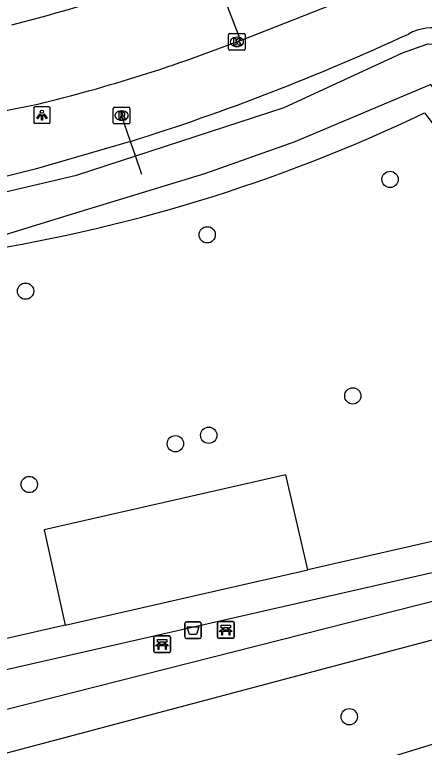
# Model space of a CAD drawing. Extents: x 159053 to 160041, y 380450 to 381422.
# Drawn here: x 159429.48 to 159454.08, y 380821.12 to 380865.08 of the extents above; entities that cross this region are included whole.
import ezdxf

# ---------------------------------------------------------------- set-up
doc = ezdxf.new("R2010")
doc.units = 0
for name, color, linetype in [('IMGEO_Afvalbak', 7, 'Continuous'), ('IMGEO_Bank', 7, 'Continuous'), ('IMGEO_Boom', 7, 'Continuous'), ('IMGEO_Duiker', 7, 'Continuous'), ('IMGEO_Groenvoorziening', 7, 'Continuous'), ('IMGEO_Kolk', 7, 'Continuous'), ('IMGEO_Lichtpunt', 7, 'Continuous'), ('IMGEO_Rijbaan_lokaal_open', 7, 'Continuous'), ('IMGEO_Rioolput', 7, 'Continuous'), ('IMGEO_Voetpad_open', 7, 'Continuous'), ('IMGEO_Waterloop', 7, 'Continuous')]:
    doc.layers.add(name, color=color, linetype=linetype)

msp = doc.modelspace()

# ---------------------------------------------------------------- linework, layer by layer
at = {"layer": 'IMGEO_Afvalbak'}
for p, q in [((159439.691, 380827.746), (159439.691, 380828.546)), ((159439.691, 380828.546), (159439.691, 380827.746)), ((159439.791, 380828.646), (159440.581, 380828.646)), ((159440.581, 380828.646), (159439.791, 380828.646)), ((159440.681, 380828.546), (159440.681, 380827.746)), ((159440.681, 380827.746), (159440.681, 380828.546)), ((159440.581, 380827.646), (159439.791, 380827.646)), ((159439.791, 380827.646), (159440.581, 380827.646))]:
    msp.add_line(p, q, dxfattribs=at)
msp.add_lwpolyline([(159439.834, 380828.36), (159440.538, 380828.36), (159440.389, 380827.89), (159439.983, 380827.89), (159439.834, 380828.36)], dxfattribs=at)
for centre, start, end in [((159439.791, 380828.546), 90, 180), ((159439.791, 380828.546), 90, 180), ((159440.581, 380828.546), 0, 90), ((159440.581, 380828.546), 360, 90), ((159439.791, 380827.746), 180, 270), ((159439.791, 380827.746), 180, 270), ((159440.581, 380827.746), 270, 0), ((159440.581, 380827.746), 270, 0)]:
    msp.add_arc(centre, 0.1, start, end, dxfattribs=at)
at = {"layer": 'IMGEO_Bank'}
for p, q in [((159441.658, 380827.741), (159441.658, 380828.582)), ((159441.658, 380828.582), (159441.658, 380827.741)), ((159441.733, 380828.666), (159442.574, 380828.666)), ((159442.574, 380828.666), (159441.733, 380828.666)), ((159442.658, 380828.591), (159442.658, 380827.75)), ((159442.658, 380827.75), (159442.658, 380828.591)), ((159442.355, 380828.064), (159441.962, 380828.064)), ((159441.967, 380828.172), (159441.967, 380828.278)), ((159442.011, 380828.278), (159442.011, 380828.172)), ((159442.299, 380828.284), (159442.017, 380828.284)), ((159442.017, 380828.166), (159442.299, 380828.166)), ((159442.305, 380828.172), (159442.305, 380828.278)), ((159442.349, 380828.278), (159442.349, 380828.172)), ((159437.834, 380826.884), (159437.834, 380827.725)), ((159437.834, 380827.725), (159437.834, 380826.884)), ((159437.909, 380827.809), (159438.75, 380827.809)), ((159438.75, 380827.809), (159437.909, 380827.809)), ((159438.834, 380827.734), (159438.834, 380826.893)), ((159438.834, 380826.893), (159438.834, 380827.734)), ((159442.583, 380827.666), (159441.742, 380827.666)), ((159441.742, 380827.666), (159442.583, 380827.666)), ((159438.531, 380827.207), (159438.138, 380827.207)), ((159438.143, 380827.315), (159438.143, 380827.421)), ((159438.187, 380827.421), (159438.187, 380827.315)), ((159438.475, 380827.427), (159438.193, 380827.427)), ((159438.193, 380827.309), (159438.475, 380827.309)), ((159438.481, 380827.315), (159438.481, 380827.421)), ((159438.525, 380827.421), (159438.525, 380827.315)), ((159438.759, 380826.809), (159437.918, 380826.809)), ((159437.918, 380826.809), (159438.759, 380826.809))]:
    msp.add_line(p, q, dxfattribs=at)
for points in [[(159441.961, 380828.284), (159441.875, 380828.284), (159441.875, 380828.445), (159442.438, 380828.445), (159442.438, 380828.284), (159442.355, 380828.284)], [(159441.905, 380828.064), (159441.763, 380828.064), (159441.875, 380828.166), (159441.961, 380828.166)], [(159441.955, 380828.057), (159441.955, 380827.85), (159441.912, 380827.85), (159441.912, 380828.057)], [(159442.355, 380828.166), (159442.438, 380828.166), (159442.55, 380828.064), (159442.411, 380828.064)], [(159442.405, 380828.057), (159442.405, 380827.85), (159442.361, 380827.85), (159442.361, 380828.057)], [(159438.137, 380827.427), (159438.051, 380827.427), (159438.051, 380827.588), (159438.614, 380827.588), (159438.614, 380827.427), (159438.531, 380827.427)], [(159438.081, 380827.207), (159437.939, 380827.207), (159438.051, 380827.309), (159438.137, 380827.309)], [(159438.131, 380827.2), (159438.131, 380826.993), (159438.088, 380826.993), (159438.088, 380827.2)], [(159438.531, 380827.309), (159438.614, 380827.309), (159438.726, 380827.207), (159438.587, 380827.207)], [(159438.581, 380827.2), (159438.581, 380826.993), (159438.537, 380826.993), (159438.537, 380827.2)]]:
    msp.add_lwpolyline(points, dxfattribs=at)
for centre, radius, start, end in [((159441.736, 380828.588), 0.0779, 92.4484, 184.2845), ((159441.736, 380828.588), 0.0779, 92.4484, 184.2845), ((159442.58, 380828.588), 0.0779, 2.4484, 94.2845), ((159442.58, 380828.588), 0.0779, 2.4484, 94.2845), ((159441.905, 380828.057), 0.00671, 2.8957, 87.1043), ((159441.962, 380828.057), 0.00671, 92.8957, 177.1043), ((159441.96, 380828.277), 0.00671, 2.8957, 87.1043), ((159441.96, 380828.173), 0.00671, 272.8957, 357.1043), ((159442.017, 380828.277), 0.00671, 92.8957, 177.1043), ((159442.017, 380828.173), 0.00671, 182.8957, 267.1043), ((159442.299, 380828.277), 0.00671, 2.8957, 87.1043), ((159442.299, 380828.173), 0.00671, 272.8957, 357.1043), ((159442.356, 380828.277), 0.00671, 92.8957, 177.1043), ((159442.356, 380828.173), 0.00671, 182.8957, 267.1043), ((159442.354, 380828.057), 0.00671, 2.8957, 87.1043), ((159442.411, 380828.057), 0.00671, 92.8957, 177.1043), ((159437.912, 380827.731), 0.0779, 92.4484, 184.2845), ((159437.912, 380827.731), 0.0779, 92.4484, 184.2845), ((159438.756, 380827.731), 0.0779, 2.4484, 94.2845), ((159438.756, 380827.731), 0.0779, 2.4484, 94.2845), ((159441.736, 380827.744), 0.0779, 182.4484, 274.2845), ((159441.736, 380827.744), 0.0779, 182.4484, 274.2845), ((159442.58, 380827.744), 0.0779, 272.4484, 4.2845), ((159442.58, 380827.744), 0.0779, 272.4484, 4.2845), ((159438.081, 380827.2), 0.00671, 2.8957, 87.1043), ((159438.138, 380827.2), 0.00671, 92.8957, 177.1043), ((159438.136, 380827.42), 0.00671, 2.8957, 87.1043), ((159438.136, 380827.316), 0.00671, 272.8957, 357.1043), ((159438.193, 380827.42), 0.00671, 92.8957, 177.1043), ((159438.193, 380827.316), 0.00671, 182.8957, 267.1043), ((159438.475, 380827.42), 0.00671, 2.8957, 87.1043), ((159438.475, 380827.316), 0.00671, 272.8957, 357.1043), ((159438.532, 380827.42), 0.00671, 92.8957, 177.1043), ((159438.532, 380827.316), 0.00671, 182.8957, 267.1043), ((159438.53, 380827.2), 0.00671, 2.8957, 87.1043), ((159438.587, 380827.2), 0.00671, 92.8957, 177.1043), ((159437.912, 380826.887), 0.0779, 182.4484, 274.2845), ((159437.912, 380826.887), 0.0779, 182.4484, 274.2845), ((159438.756, 380826.887), 0.0779, 272.4484, 4.2845), ((159438.756, 380826.887), 0.0779, 272.4484, 4.2845)]:
    msp.add_arc(centre, radius, start, end, dxfattribs=at)
at = {"layer": 'IMGEO_Boom'}
for centre in [(159452.021, 380855.196), (159441.04, 380851.873), (159430.134, 380848.493), (159449.785, 380842.21), (159441.133, 380839.846), (159439.13, 380839.338), (159430.358, 380836.893), (159449.569, 380822.959)]:
    msp.add_circle(centre, 0.489, dxfattribs=at)
at = {"layer": 'IMGEO_Duiker'}
msp.add_lwpolyline([(159437.124, 380855.502), (159436.742, 380856.604), (159436.44, 380857.476), (159435.904, 380859.025)], dxfattribs=at)
at = {"layer": 'IMGEO_Groenvoorziening'}
for points in [[(159454.08, 380859.19), (159461.737, 380849.19), (159463.308, 380849.351), (159464.167, 380849.439), (159464.961, 380852.448)], [(159436.44, 380857.476), (159430.704, 380855.805), (159424.903, 380854.379)], [(159447.084, 380831.776), (159445.759, 380837.468), (159431.257, 380834.167), (159432.517, 380828.456)], [(159464.306, 380810.051), (159463.622, 380815.563), (159479.337, 380818.54), (159480.253, 380821.97), (159480.656, 380827.608), (159480.043, 380832.917), (159474.253, 380832.328), (159458.258, 380827.171), (159456.373, 380821.858), (159402.648, 380805.353), (159401.611, 380804.823), (159400.53, 380803.747), (159399.93, 380802.675), (159401.342, 380796.428)]]:
    msp.add_lwpolyline(points, dxfattribs=at)
for centre, radius, start, end in [((159454.599, 380861.235), 3.064, 36.1173, 118.8711), ((159394.354, 380991.263), 140.251, 287.46227, 294.77195), ((159412.073, 380947.015), 97.354, 278.4226, 295.56188)]:
    msp.add_arc(centre, radius, start, end, dxfattribs=at)
at = {"layer": 'IMGEO_Kolk'}
for p, q in [((159442.326, 380863.025), (159442.326, 380863.877)), ((159442.401, 380863.951), (159443.253, 380863.951)), ((159442.814, 380863.731), (159442.839, 380863.731)), ((159443.327, 380863.877), (159443.327, 380863.025)), ((159442.837, 380863.171), (159442.812, 380863.171)), ((159443.253, 380862.951), (159442.401, 380862.951))]:
    msp.add_line(p, q, dxfattribs=at)
for points in [[(159442.326, 380863.025), (159442.326, 380863.877)], [(159442.401, 380863.951), (159443.253, 380863.951)], [(159442.647, 380863.651), (159442.77, 380863.651), (159442.77, 380863.5), (159442.9, 380863.651), (159443.064, 380863.651), (159442.918, 380863.5), (159443.071, 380863.251), (159442.919, 380863.251), (159442.834, 380863.415), (159442.77, 380863.348), (159442.77, 380863.251), (159442.647, 380863.251), (159442.647, 380863.651)], [(159443.327, 380863.877), (159443.327, 380863.025)], [(159443.253, 380862.951), (159442.401, 380862.951)]]:
    msp.add_lwpolyline(points, dxfattribs=at)
for centre, start, end in [((159442.403, 380863.875), 91.552, 178.448), ((159442.403, 380863.875), 91.552, 178.448), ((159443.251, 380863.875), 1.552, 88.448), ((159443.251, 380863.875), 1.552, 88.448), ((159442.403, 380863.027), 181.552, 268.448), ((159442.403, 380863.027), 181.552, 268.448), ((159443.251, 380863.027), 271.552, 358.448), ((159443.251, 380863.027), 271.552, 358.448)]:
    msp.add_arc(centre, 0.0765, start, end, dxfattribs=at)
for centre, major_axis, ratio, start_param, end_param in [((159442.813, 380863.451), (-0.387, 0.002), 0.722429, 4.712389, 7.853982), ((159442.838, 380863.451), (-0.39, 0.002), 0.717154, 1.570796, 4.712389)]:
    msp.add_ellipse(centre, major_axis=major_axis, ratio=ratio, start_param=start_param, end_param=end_param, dxfattribs=at)
at = {"layer": 'IMGEO_Lichtpunt'}
for p, q in [((159430.622, 380859.464), (159430.622, 380858.657)), ((159430.622, 380859.464), (159430.622, 380858.657)), ((159431.524, 380859.559), (159430.716, 380859.559)), ((159431.524, 380859.559), (159430.716, 380859.559)), ((159431.618, 380858.657), (159431.618, 380859.464)), ((159431.618, 380858.657), (159431.618, 380859.464)), ((159430.716, 380858.563), (159431.524, 380858.563)), ((159430.716, 380858.563), (159431.524, 380858.563))]:
    msp.add_line(p, q, dxfattribs=at)
for points in [[(159430.996, 380859.128), (159431.035, 380859.1), (159430.847, 380858.838), (159430.809, 380858.865), (159430.996, 380859.128)], [(159431.098, 380859.08), (159431.145, 380859.08), (159431.145, 380858.758), (159431.098, 380858.758), (159431.098, 380859.08)], [(159431.208, 380859.1), (159431.246, 380859.127), (159431.433, 380858.865), (159431.394, 380858.837), (159431.208, 380859.1)]]:
    msp.add_lwpolyline(points, dxfattribs=at)
msp.add_circle((159431.121, 380859.262), 0.0994, dxfattribs=at)
for centre, start, end in [((159430.716, 380859.464), 90, 180), ((159430.716, 380859.464), 90, 180), ((159431.524, 380859.464), 0, 90), ((159431.524, 380859.464), 0, 90), ((159430.716, 380858.657), 180, 270), ((159430.716, 380858.657), 180, 270), ((159431.524, 380858.657), 270, 0), ((159431.524, 380858.657), 270, 360)]:
    msp.add_arc(centre, 0.0946, start, end, dxfattribs=at)
at = {"layer": 'IMGEO_Rijbaan_lokaal_open'}
for points in [[(159441.244, 380868.205), (159443.031, 380863.534)], [(159443.031, 380863.534), (159454.503, 380868.061)], [(159442.822, 380863.452), (159443.031, 380863.534)], [(159421.585, 380857.888), (159430.473, 380859.624)]]:
    msp.add_lwpolyline(points, dxfattribs=at)
for centre, radius, start, end in [((159400.903, 380976.499), 115.564, 284.23202, 290.43118), ((159408.272, 380953.076), 96.053, 283.36373, 291.08153)]:
    msp.add_arc(centre, radius, start, end, dxfattribs=at)
at = {"layer": 'IMGEO_Rioolput'}
for p, q in [((159435.403, 380858.599), (159435.403, 380859.451)), ((159435.478, 380859.525), (159436.33, 380859.525)), ((159435.891, 380859.305), (159435.916, 380859.305)), ((159436.404, 380859.451), (159436.404, 380858.599)), ((159436.33, 380858.525), (159435.478, 380858.525)), ((159435.914, 380858.745), (159435.889, 380858.745))]:
    msp.add_line(p, q, dxfattribs=at)
for points in [[(159435.403, 380858.599), (159435.403, 380859.451)], [(159435.478, 380859.525), (159436.33, 380859.525)], [(159435.992, 380859.223), (159435.74, 380859.225), (159435.74, 380858.825)], [(159436.404, 380859.451), (159436.404, 380858.599)], [(159435.74, 380858.825), (159435.864, 380858.825), (159435.864, 380858.987), (159435.875, 380858.987)], [(159435.918, 380859.144), (159435.864, 380859.144), (159435.864, 380859.063)], [(159435.864, 380859.063), (159435.916, 380859.063)], [(159435.922, 380858.958), (159435.993, 380858.825), (159436.133, 380858.825), (159436.068, 380858.951)], [(159436.33, 380858.525), (159435.478, 380858.525)]]:
    msp.add_lwpolyline(points, dxfattribs=at)
for centre, radius, start, end in [((159435.48, 380859.449), 0.0765, 91.552, 178.448), ((159435.48, 380859.449), 0.0765, 91.552, 178.448), ((159435.991, 380859.113), 0.109, 350.3612, 89.416), ((159436.328, 380859.449), 0.0765, 1.552, 88.448), ((159436.328, 380859.449), 0.0765, 1.552, 88.448), ((159435.874, 380858.934), 0.0533, 26.0293, 88.6989), ((159435.9, 380859.252), 0.19, 274.7715, 282.9687), ((159435.924, 380859.048), 0.0964, 77.0061, 93.1865), ((159435.938, 380859.105), 0.0378, 276.6634, 79.6772), ((159435.989, 380859.113), 0.112, 277.5842, 350.9817), ((159435.973, 380858.898), 0.108, 29.5134, 73.7905), ((159435.48, 380858.601), 0.0765, 181.552, 268.448), ((159435.48, 380858.601), 0.0765, 181.552, 268.448), ((159436.328, 380858.601), 0.0765, 271.552, 358.448), ((159436.328, 380858.601), 0.0765, 271.552, 358.448)]:
    msp.add_arc(centre, radius, start, end, dxfattribs=at)
for centre, major_axis, ratio, start_param, end_param in [((159435.89, 380859.025), (-0.387, 0.002), 0.722429, 4.712389, 7.853982), ((159435.915, 380859.025), (-0.39, 0.002), 0.717154, 1.570796, 4.712389)]:
    msp.add_ellipse(centre, major_axis=major_axis, ratio=ratio, start_param=start_param, end_param=end_param, dxfattribs=at)
at = {"layer": 'IMGEO_Voetpad_open'}
for points in [[(159464.468, 380835.733), (159464.103, 380835.655), (159447.084, 380831.776)], [(159464.628, 380833.858), (159463.339, 380833.597), (159419.463, 380823.617)], [(159432.517, 380828.456), (159447.084, 380831.776)], [(159432.517, 380828.456), (159419.364, 380825.458)]]:
    msp.add_lwpolyline(points, dxfattribs=at)
at = {"layer": 'IMGEO_Waterloop'}
for points in [[(159423.237, 380839.871), (159423.205, 380851.113), (159423.502, 380852.217), (159423.927, 380852.896), (159424.755, 380853.427), (159425.923, 380853.746), (159433.184, 380855.444), (159445.668, 380859.521), (159452.759, 380862.79), (159454.288, 380863.342), (159455.434, 380863.257), (159456.454, 380862.281), (159463.991, 380852.164), (159463.46, 380850.497), (159461.91, 380850.465), (159454.46, 380860.885), (159446.308, 380857.445), (159440.872, 380855.534), (159432.677, 380853.029), (159428.314, 380851.702), (159426.998, 380851.437), (159425.331, 380851.023), (159425.32, 380850.566), (159425.554, 380839.781)], [(159464.748, 380832.451), (159419.21, 380820.907)], [(159419.663, 380818.318), (159464.665, 380830.251)]]:
    msp.add_lwpolyline(points, dxfattribs=at)

doc.saveas('drawing.dxf')
